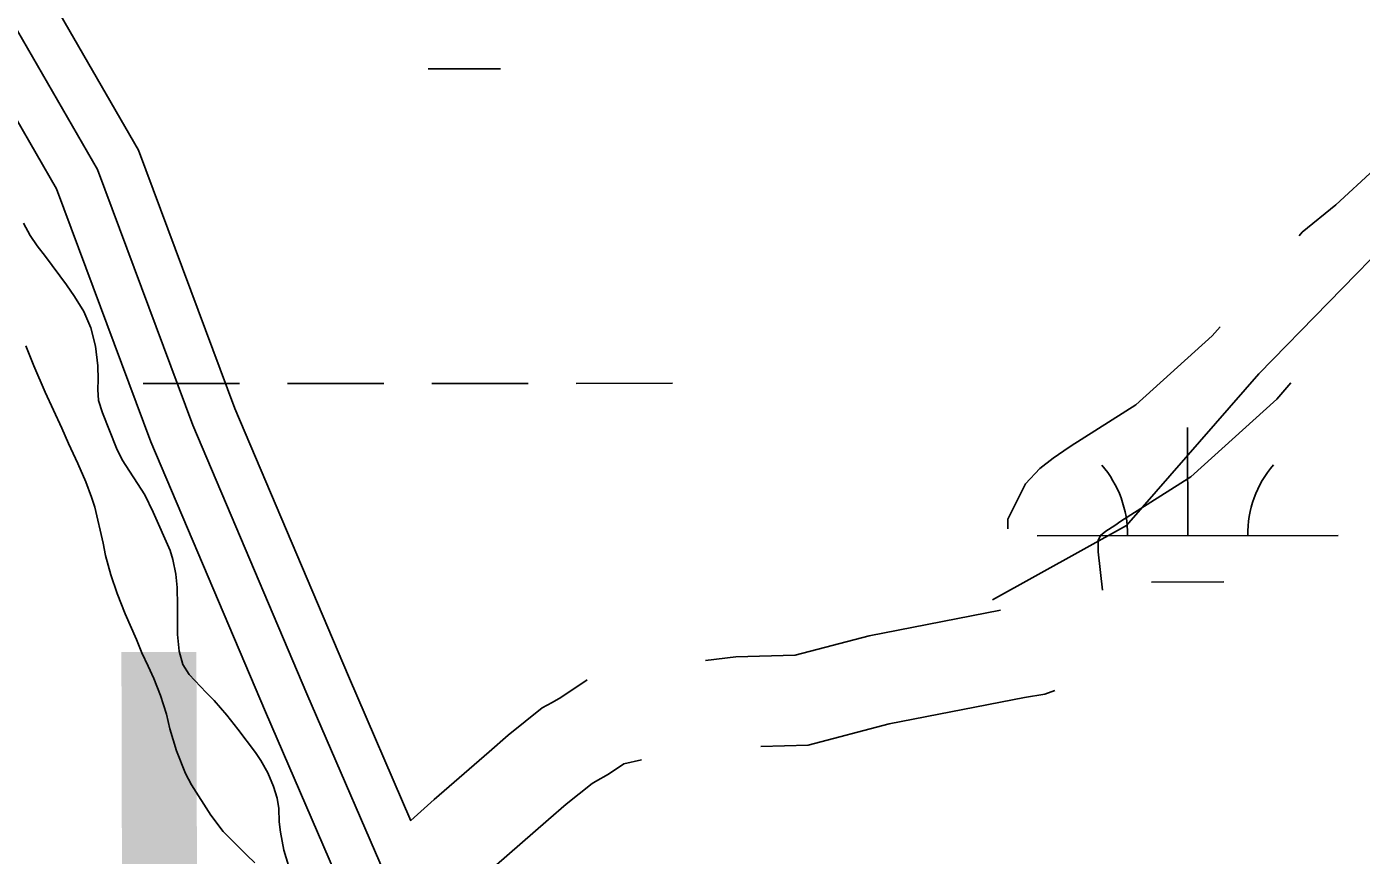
# Model space of a CAD drawing. Extents: x 3279314 to 3317160, y 734079 to 759431.
# Drawn here: x 3310387.1 to 3310831, y 754872.4 to 755148 of the extents above; entities that cross this region are included whole.
import ezdxf

# ---------------------------------------------------------------- set-up
doc = ezdxf.new("R2010")
doc.units = 0
for name, color, linetype in [('V-ROAD-CNTR', 7, 'Continuous'), ('V-SITE-VEGE', 7, 'Continuous'), ('V-TOPO-GNAM-IDEN', 7, 'Continuous'), ('V-WETL-SWMP', 7, 'Continuous')]:
    doc.layers.add(name, color=color, linetype=linetype)

msp = doc.modelspace()

# ---------------------------------------------------------------- linework, layer by layer
at = {"layer": 'V-ROAD-CNTR'}
for points in [[(3310301.25, 755689.3), (3310310.79, 755684.21), (3310357.29, 755665.09), (3310376.66, 755632.53), (3310399.48, 755557.25), (3310412.92, 755479.67), (3310423.8, 755429.45), (3310409.17, 755340.89), (3310407.24, 755281.81), (3310399.08, 755226.99), (3310392.62, 755177.93), (3310398.23, 755152.11), (3310424.33, 755106.97), (3310456.3, 755021.07), (3310494.13, 754932.03), (3310514.88, 754883.96)], [(3311397.67, 755296.89), (3311352.6, 755299.23), (3311312.41, 755303.09), (3311268.02, 755281.88), (3311206.4, 755246.69), (3311133.37, 755209.12), (3311080.62, 755172.92), (3311021.44, 755154.12), (3310963.1, 755138.35), (3310910.7, 755120.55), (3310843.16, 755080.06), (3310796.88, 755032.55), (3310752.86, 754982.19), (3310708.3, 754957.37)], [(3311397.67, 755296.89), (3311352.6, 755299.23), (3311312.41, 755303.09), (3311268.02, 755281.88), (3311206.4, 755246.69), (3311133.37, 755209.12), (3311080.62, 755172.92), (3311021.44, 755154.12), (3310963.1, 755138.35), (3310910.7, 755120.55), (3310843.16, 755080.06), (3310796.88, 755032.55), (3310752.86, 754982.19), (3310708.3, 754957.37)], [(3310384.07, 755146.63), (3310410.71, 755100.55), (3310442.36, 755015.52), (3310480.34, 754926.12), (3310510.96, 754855.19), (3310544.1, 754781.54), (3310562.24, 754705.07), (3310579.41, 754625.81), (3310604.81, 754566.26), (3310625.64, 754526.44), (3310642.31, 754452), (3310650.62, 754409.51), (3310635.04, 754376.98), (3310610.24, 754340.47), (3310581.49, 754279.04), (3310568.24, 754211.14), (3310560.23, 754178.78)], [(3310384.07, 755146.63), (3310410.71, 755100.55), (3310442.36, 755015.52), (3310480.34, 754926.12), (3310510.96, 754855.19), (3310544.1, 754781.54), (3310562.24, 754705.07), (3310579.41, 754625.81), (3310604.81, 754566.26), (3310625.64, 754526.44), (3310642.31, 754452), (3310650.62, 754409.51), (3310635.04, 754376.98), (3310610.24, 754340.47), (3310581.49, 754279.04), (3310568.24, 754211.14), (3310560.23, 754178.78)], [(3310369.91, 755141.15), (3310397.09, 755094.14), (3310428.42, 755009.97), (3310466.55, 754920.22), (3310497.24, 754849.14), (3310529.83, 754776.68), (3310547.61, 754701.75), (3310565.06, 754621.24), (3310591.25, 754559.83), (3310611.44, 754521.24), (3310627.62, 754448.93), (3310634.94, 754411.5), (3310622, 754384.48), (3310597.16, 754347.91), (3310567.12, 754283.72), (3310553.59, 754214.38), (3310545.66, 754182.37)], [(3310810.25, 755078.48), (3310811.31, 755079.71), (3310822.46, 755088.78), (3310835.26, 755100.59), (3310847.03, 755108.84), (3310863.29, 755116.8), (3310895.67, 755127.39)], [(3310713.43, 754980.99), (3310713.44, 754984.24), (3310719.25, 754996.04), (3310724.02, 755001.11), (3310728.43, 755004.51), (3310732.04, 755006.96), (3310734.48, 755008.63), (3310755.99, 755022.25), (3310781.4, 755045.21), (3310784.05, 755048.26)], [(3310744.94, 754960.67), (3310743.4, 754973.36), (3310743.42, 754977.2), (3310744.18, 754978.76), (3310744.24, 754978.81), (3310746.03, 754980.2), (3310748.95, 754982.18), (3310750.99, 754983.58), (3310774.21, 754998.27), (3310802.88, 755024.18), (3310807.57, 755029.6)], [(3310612.86, 754937.2), (3310622.9, 754938.44), (3310642.66, 754939.02), (3310667.24, 754945.47), (3310711, 754953.98)], [(3310514.84, 754884.05), (3310522.67, 754891), (3310540.95, 754906.91), (3310547.2, 754912.4), (3310558.54, 754921.51), (3310561.85, 754923.28), (3310564.77, 754924.93), (3310573.49, 754930.83)], [(3310631.23, 754908.67), (3310646.96, 754909.13), (3310673.91, 754916.21), (3310718.99, 754924.97), (3310725.69, 754925.99), (3310729.07, 754927.24)], [(3310527.24, 754855.56), (3310530.52, 754857.86), (3310542.47, 754868.46), (3310560.7, 754884.32), (3310566.51, 754889.43), (3310575.14, 754896.36), (3310576.3, 754896.98), (3310580.6, 754899.42), (3310585.76, 754902.91), (3310591.56, 754904.18)]]:
    msp.add_lwpolyline(points, dxfattribs=at)
at = {"layer": 'V-SITE-VEGE'}
for p, q in [((3310386.03, 755082.7), (3310388.23, 755078.59)), ((3310388.23, 755078.59), (3310390.58, 755075.11)), ((3310390.58, 755075.11), (3310393.4, 755071.63)), ((3310393.4, 755071.63), (3310400.31, 755062.14)), ((3310400.31, 755062.14), (3310402.98, 755058.34)), ((3310402.98, 755058.34), (3310406.11, 755053.28)), ((3310406.11, 755053.28), (3310408.45, 755047.91)), ((3310408.45, 755047.91), (3310410.01, 755041.75)), ((3310389.47, 755035.21), (3310386.82, 755041.84)), ((3310410.01, 755041.75), (3310410.77, 755035.28)), ((3310393.23, 755026.52), (3310389.47, 755035.21)), ((3310410.77, 755035.28), (3310410.91, 755030.7)), ((3310410.91, 755030.7), (3310410.74, 755027.39)), ((3310410.74, 755027.39), (3310411.04, 755023.76)), ((3310398.86, 755014.5), (3310393.23, 755026.52)), ((3310411.04, 755023.76), (3310412.29, 755019.66)), ((3310412.29, 755019.66), (3310416.97, 755007.81)), ((3310401.05, 755009.45), (3310398.86, 755014.5)), ((3310404.18, 755002.81), (3310401.05, 755009.45)), ((3310416.97, 755007.81), (3310418.85, 755004.01)), ((3310406.83, 754996.65), (3310404.18, 755002.81)), ((3310418.85, 755004.01), (3310426.37, 754992.31)), ((3310408.71, 754991.59), (3310406.83, 754996.65)), ((3310409.8, 754988.28), (3310408.71, 754991.59)), ((3310426.37, 754992.31), (3310429.19, 754986.62)), ((3310412.59, 754976.27), (3310409.8, 754988.28)), ((3310429.19, 754986.62), (3310434.82, 754973.82)), ((3310413.36, 754972.17), (3310412.59, 754976.27)), ((3310434.82, 754973.82), (3310435.75, 754970.82)), ((3310415.07, 754965.7), (3310413.36, 754972.17)), ((3310435.75, 754970.82), (3310436.68, 754965.93)), ((3310417.25, 754959.54), (3310415.07, 754965.7)), ((3310436.68, 754965.93), (3310437.14, 754961.51)), ((3310437.14, 754961.51), (3310437.27, 754955.51)), ((3310419.91, 754952.74), (3310417.25, 754959.54)), ((3310423.66, 754944.21), (3310419.91, 754952.74)), ((3310437.27, 754955.51), (3310437.23, 754945.89)), ((3310425.38, 754939.79), (3310423.66, 754944.21)), ((3310437.23, 754945.89), (3310437.84, 754940.37)), ((3310427.57, 754935.36), (3310425.38, 754939.79)), ((3310437.84, 754940.37), (3310439.09, 754935.95)), ((3310429.45, 754931.25), (3310427.57, 754935.36)), ((3310439.09, 754935.95), (3310441.12, 754932.62)), ((3310431.63, 754925.56), (3310429.45, 754931.25)), ((3310441.12, 754932.62), (3310446.78, 754926.61)), ((3310433.66, 754919.41), (3310431.63, 754925.56)), ((3310446.78, 754926.61), (3310449.45, 754923.92)), ((3310449.45, 754923.92), (3310453.69, 754919.01)), ((3310434.74, 754914.51), (3310433.66, 754919.41)), ((3310453.69, 754919.01), (3310457.3, 754914.42)), ((3310436.92, 754907.25), (3310434.74, 754914.51)), ((3310457.3, 754914.42), (3310463.27, 754906.67)), ((3310439.89, 754899.66), (3310436.92, 754907.25)), ((3310463.27, 754906.67), (3310464.99, 754903.98)), ((3310464.99, 754903.98), (3310467.34, 754899.87)), ((3310441.93, 754895.87), (3310439.89, 754899.66)), ((3310467.34, 754899.87), (3310469.21, 754895.29)), ((3310448.35, 754885.75), (3310441.93, 754895.87)), ((3310469.21, 754895.29), (3310470.46, 754891.5)), ((3310470.46, 754891.5), (3310470.92, 754888.02)), ((3310452.43, 754880.37), (3310448.35, 754885.75)), ((3310470.92, 754888.02), (3310471.06, 754883.61)), ((3310460.29, 754872.45), (3310452.43, 754880.37)), ((3310471.06, 754883.61), (3310471.52, 754880.13)), ((3310471.52, 754880.13), (3310472.6, 754874.14)), ((3310472.6, 754874.14), (3310474.16, 754869.08))]:
    msp.add_line(p, q, dxfattribs=at)
at = {"layer": 'V-WETL-SWMP'}
for p, q in [((3310520.66, 755134.03), (3310544.66, 755134.04)), ((3310386.03, 755082.7), (3310388.23, 755078.59)), ((3310386.03, 755082.7), (3310388.23, 755078.59)), ((3310388.23, 755078.59), (3310390.58, 755075.11)), ((3310388.23, 755078.59), (3310390.58, 755075.11)), ((3310390.58, 755075.11), (3310393.4, 755071.63)), ((3310390.58, 755075.11), (3310393.4, 755071.63)), ((3310393.4, 755071.63), (3310400.31, 755062.14)), ((3310393.4, 755071.63), (3310400.31, 755062.14)), ((3310400.31, 755062.14), (3310402.97, 755058.34)), ((3310400.31, 755062.14), (3310402.97, 755058.34)), ((3310402.97, 755058.34), (3310406.11, 755053.28)), ((3310402.97, 755058.34), (3310406.11, 755053.28)), ((3310406.11, 755053.28), (3310408.45, 755047.91)), ((3310406.11, 755053.28), (3310408.45, 755047.91)), ((3310408.45, 755047.91), (3310410.01, 755041.75)), ((3310408.45, 755047.91), (3310410.01, 755041.75)), ((3310389.47, 755035.21), (3310386.82, 755041.84)), ((3310389.47, 755035.21), (3310386.82, 755041.84)), ((3310410.01, 755041.75), (3310410.77, 755035.28)), ((3310410.01, 755041.75), (3310410.77, 755035.28)), ((3310393.23, 755026.52), (3310389.47, 755035.21)), ((3310393.23, 755026.52), (3310389.47, 755035.21)), ((3310410.77, 755035.28), (3310410.91, 755030.7)), ((3310410.77, 755035.28), (3310410.91, 755030.7)), ((3310410.91, 755030.7), (3310410.74, 755027.39)), ((3310410.91, 755030.7), (3310410.74, 755027.39)), ((3310410.74, 755027.39), (3310411.04, 755023.76)), ((3310410.74, 755027.39), (3310411.04, 755023.76)), ((3310425.86, 755029.34), (3310457.86, 755029.35)), ((3310473.86, 755029.36), (3310505.86, 755029.38)), ((3310521.86, 755029.39), (3310553.86, 755029.4)), ((3310569.86, 755029.41), (3310601.86, 755029.43)), ((3310398.86, 755014.5), (3310393.23, 755026.52)), ((3310398.86, 755014.5), (3310393.23, 755026.52)), ((3310411.04, 755023.76), (3310412.29, 755019.66)), ((3310411.04, 755023.76), (3310412.29, 755019.66)), ((3310412.29, 755019.66), (3310416.97, 755007.81)), ((3310412.29, 755019.66), (3310416.97, 755007.81)), ((3310401.05, 755009.45), (3310398.86, 755014.5)), ((3310401.05, 755009.45), (3310398.86, 755014.5)), ((3310773.21, 754978.77), (3310773.19, 755014.77)), ((3310404.17, 755002.81), (3310401.05, 755009.45)), ((3310404.17, 755002.81), (3310401.05, 755009.45)), ((3310416.97, 755007.81), (3310418.85, 755004.01)), ((3310416.97, 755007.81), (3310418.85, 755004.01)), ((3310406.83, 754996.65), (3310404.17, 755002.81)), ((3310406.83, 754996.65), (3310404.17, 755002.81)), ((3310418.85, 755004.01), (3310426.38, 754992.31)), ((3310418.85, 755004.01), (3310426.38, 754992.31)), ((3310408.71, 754991.59), (3310406.83, 754996.65)), ((3310408.71, 754991.59), (3310406.83, 754996.65)), ((3310409.8, 754988.28), (3310408.71, 754991.59)), ((3310409.8, 754988.28), (3310408.71, 754991.59)), ((3310426.38, 754992.31), (3310429.19, 754986.62)), ((3310426.38, 754992.31), (3310429.19, 754986.62)), ((3310412.59, 754976.28), (3310409.8, 754988.28)), ((3310412.59, 754976.28), (3310409.8, 754988.28)), ((3310429.19, 754986.62), (3310434.82, 754973.82)), ((3310429.19, 754986.62), (3310434.82, 754973.82)), ((3310723.21, 754978.75), (3310823.21, 754978.8)), ((3310413.36, 754972.17), (3310412.59, 754976.28)), ((3310413.36, 754972.17), (3310412.59, 754976.28)), ((3310434.82, 754973.82), (3310435.75, 754970.82)), ((3310434.82, 754973.82), (3310435.75, 754970.82)), ((3310415.07, 754965.7), (3310413.36, 754972.17)), ((3310415.07, 754965.7), (3310413.36, 754972.17)), ((3310435.75, 754970.82), (3310436.68, 754965.93)), ((3310435.75, 754970.82), (3310436.68, 754965.93)), ((3310417.25, 754959.54), (3310415.07, 754965.7)), ((3310417.25, 754959.54), (3310415.07, 754965.7)), ((3310436.68, 754965.93), (3310437.14, 754961.51)), ((3310436.68, 754965.93), (3310437.14, 754961.51)), ((3310437.14, 754961.51), (3310437.27, 754955.51)), ((3310437.14, 754961.51), (3310437.27, 754955.51)), ((3310761.21, 754963.34), (3310785.21, 754963.35)), ((3310419.91, 754952.74), (3310417.25, 754959.54)), ((3310419.91, 754952.74), (3310417.25, 754959.54)), ((3310423.66, 754944.21), (3310419.91, 754952.74)), ((3310423.66, 754944.21), (3310419.91, 754952.74)), ((3310437.27, 754955.51), (3310437.23, 754945.89)), ((3310437.27, 754955.51), (3310437.23, 754945.89)), ((3310425.38, 754939.79), (3310423.66, 754944.21)), ((3310425.38, 754939.79), (3310423.66, 754944.21)), ((3310437.23, 754945.89), (3310437.84, 754940.37)), ((3310437.23, 754945.89), (3310437.84, 754940.37)), ((3310427.57, 754935.36), (3310425.38, 754939.79)), ((3310427.57, 754935.36), (3310425.38, 754939.79)), ((3310437.84, 754940.37), (3310439.09, 754935.95)), ((3310437.84, 754940.37), (3310439.09, 754935.95)), ((3310429.45, 754931.25), (3310427.57, 754935.36)), ((3310429.45, 754931.25), (3310427.57, 754935.36)), ((3310439.09, 754935.95), (3310441.12, 754932.62)), ((3310439.09, 754935.95), (3310441.12, 754932.62)), ((3310431.63, 754925.56), (3310429.45, 754931.25)), ((3310431.63, 754925.56), (3310429.45, 754931.25)), ((3310441.12, 754932.62), (3310446.78, 754926.61)), ((3310441.12, 754932.62), (3310446.78, 754926.61)), ((3310433.66, 754919.4), (3310431.63, 754925.56)), ((3310433.66, 754919.4), (3310431.63, 754925.56)), ((3310446.78, 754926.61), (3310449.45, 754923.92)), ((3310446.78, 754926.61), (3310449.45, 754923.92)), ((3310449.45, 754923.92), (3310453.69, 754919.01)), ((3310449.45, 754923.92), (3310453.69, 754919.01)), ((3310434.74, 754914.51), (3310433.66, 754919.4)), ((3310434.74, 754914.51), (3310433.66, 754919.4)), ((3310453.69, 754919.01), (3310457.3, 754914.42)), ((3310453.69, 754919.01), (3310457.3, 754914.42)), ((3310436.92, 754907.24), (3310434.74, 754914.51)), ((3310436.92, 754907.24), (3310434.74, 754914.51)), ((3310457.3, 754914.42), (3310463.27, 754906.67)), ((3310457.3, 754914.42), (3310463.27, 754906.67)), ((3310439.89, 754899.66), (3310436.92, 754907.24)), ((3310439.89, 754899.66), (3310436.92, 754907.24)), ((3310463.27, 754906.67), (3310464.99, 754903.98)), ((3310463.27, 754906.67), (3310464.99, 754903.98)), ((3310464.99, 754903.98), (3310467.34, 754899.87)), ((3310464.99, 754903.98), (3310467.34, 754899.87)), ((3310441.93, 754895.87), (3310439.89, 754899.66)), ((3310441.93, 754895.87), (3310439.89, 754899.66)), ((3310467.34, 754899.87), (3310469.21, 754895.29)), ((3310467.34, 754899.87), (3310469.21, 754895.29)), ((3310448.35, 754885.75), (3310441.93, 754895.87)), ((3310448.35, 754885.75), (3310441.93, 754895.87)), ((3310469.21, 754895.29), (3310470.46, 754891.49)), ((3310469.21, 754895.29), (3310470.46, 754891.49)), ((3310470.46, 754891.49), (3310470.92, 754888.02)), ((3310470.46, 754891.49), (3310470.92, 754888.02)), ((3310452.43, 754880.37), (3310448.35, 754885.75)), ((3310452.43, 754880.37), (3310448.35, 754885.75)), ((3310470.92, 754888.02), (3310471.06, 754883.61)), ((3310470.92, 754888.02), (3310471.06, 754883.61)), ((3310460.29, 754872.45), (3310452.43, 754880.37)), ((3310460.29, 754872.45), (3310452.43, 754880.37)), ((3310471.06, 754883.61), (3310471.52, 754880.13)), ((3310471.06, 754883.61), (3310471.52, 754880.13)), ((3310471.52, 754880.13), (3310472.6, 754874.14)), ((3310471.52, 754880.13), (3310472.6, 754874.14)), ((3310462.96, 754869.91), (3310460.29, 754872.45)), ((3310462.96, 754869.91), (3310460.29, 754872.45)), ((3310472.6, 754874.14), (3310474.16, 754869.08)), ((3310472.6, 754874.14), (3310474.16, 754869.08))]:
    msp.add_line(p, q, dxfattribs=at)
for centre, start, end in [((3310717.96, 754979.22), 359.2573, 40.801), ((3310828.45, 754979.28), 139.2573, 180.801)]:
    msp.add_arc(centre, 35.25, start, end, dxfattribs=at)

# ---------------------------------------------------------------- texts
at = {"layer": 'V-TOPO-GNAM-IDEN'}
msp.add_text('PARISH,', height=200, rotation=0.1349, dxfattribs=at).set_placement((3309470.11, 754737.8))

doc.saveas('drawing.dxf')
